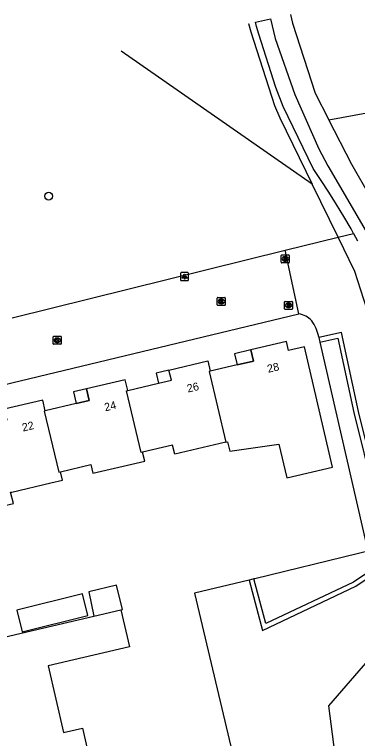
# Model space of a CAD drawing. Extents: x 162026 to 163499, y 387297 to 388169.
# Drawn here: x 163135 to 163177.9, y 388037.5 to 388128 of the extents above; entities that cross this region are included whole.
import ezdxf

# ---------------------------------------------------------------- set-up
doc = ezdxf.new("R2010")
doc.units = 0
for name, color, linetype in [('IMGEO_Boom', 7, 'Continuous'), ('IMGEO_Brandkraan', 7, 'Continuous'), ('IMGEO_Fietspad_gesloten', 7, 'Continuous'), ('IMGEO_Grasland_overig', 7, 'Continuous'), ('IMGEO_Groenvoorziening', 7, 'Continuous'), ('IMGEO_Haag', 7, 'Continuous'), ('IMGEO_Kolk', 7, 'Continuous'), ('IMGEO_Lichtpunt', 7, 'Continuous'), ('IMGEO_Loofbos', 7, 'Continuous'), ('IMGEO_Pand', 7, 'Continuous'), ('IMGEO_Pand_nummerreeks', 7, 'Continuous'), ('IMGEO_Pand_overbouw', 7, 'Continuous'), ('IMGEO_Rioolput', 7, 'Continuous'), ('IMGEO_Voetpad_open', 7, 'Continuous')]:
    doc.layers.add(name, color=color, linetype=linetype)

msp = doc.modelspace()

# ---------------------------------------------------------------- linework, layer by layer
at = {"layer": 'IMGEO_Boom'}
msp.add_circle((163139.283, 388105.297), 0.489, dxfattribs=at)
at = {"layer": 'IMGEO_Brandkraan'}
for p, q in [((163168.779, 388091.229), (163168.779, 388092.081)), ((163168.854, 388092.155), (163169.706, 388092.155)), ((163169.29, 388091.375), (163169.265, 388091.375)), ((163169.267, 388091.935), (163169.292, 388091.935)), ((163169.78, 388092.081), (163169.78, 388091.229)), ((163169.706, 388091.155), (163168.854, 388091.155))]:
    msp.add_line(p, q, dxfattribs=at)
for points in [[(163168.779, 388091.229), (163168.779, 388092.081)], [(163168.854, 388092.155), (163169.706, 388092.155)], [(163169.127, 388091.855), (163169.127, 388091.455), (163169.34, 388091.455)], [(163169.358, 388091.855), (163169.127, 388091.855)], [(163169.306, 388091.774), (163169.252, 388091.774), (163169.252, 388091.698)], [(163169.252, 388091.698), (163169.305, 388091.698)], [(163169.314, 388091.622), (163169.252, 388091.622), (163169.252, 388091.541)], [(163169.252, 388091.541), (163169.314, 388091.541)], [(163169.78, 388092.081), (163169.78, 388091.229)], [(163169.706, 388091.155), (163168.854, 388091.155)]]:
    msp.add_lwpolyline(points, dxfattribs=at)
for centre, radius, start, end in [((163168.856, 388092.079), 0.0765, 91.55205, 178.44795), ((163168.856, 388092.079), 0.0765, 91.55205, 178.44795), ((163169.307, 388091.736), 0.0379, 267.82845, 90.93552), ((163169.315, 388091.581), 0.0404, 269.87594, 90.50774), ((163169.346, 388091.706), 0.251, 268.66757, 293.53466), ((163169.362, 388091.71), 0.145, 59.4692, 91.53667), ((163169.387, 388091.757), 0.0922, 285.51372, 58.15012), ((163169.392, 388091.565), 0.105, 301.31148, 78.98903), ((163169.704, 388092.079), 0.0765, 1.55205, 88.44795), ((163169.704, 388092.079), 0.0765, 1.55205, 88.44795), ((163168.856, 388091.231), 0.0765, 181.55205, 268.44795), ((163168.856, 388091.231), 0.0765, 181.55205, 268.44795), ((163169.704, 388091.231), 0.0765, 271.55205, 358.44795), ((163169.704, 388091.231), 0.0765, 271.55205, 358.44795)]:
    msp.add_arc(centre, radius, start, end, dxfattribs=at)
for centre, major_axis, ratio, start_param, end_param in [((163169.266, 388091.655), (-0.387, 0.002), 0.722429, 4.712389, 7.853982), ((163169.291, 388091.655), (-0.39, 0.002), 0.717154, 1.570796, 4.712389)]:
    msp.add_ellipse(centre, major_axis=major_axis, ratio=ratio, start_param=start_param, end_param=end_param, dxfattribs=at)
at = {"layer": 'IMGEO_Fietspad_gesloten'}
for points in [[(163165.153, 388127.041), (163167.038, 388127.45)], [(163167.038, 388127.45), (163167.036, 388127.458)], [(163167.038, 388127.45), (163167.633, 388124.993), (163170.054, 388117.99), (163173.09, 388111.232), (163174.209, 388109.091), (163179.268, 388100.383)], [(163165.153, 388127.041), (163165.151, 388127.049)], [(163177.409, 388100.654), (163177.109, 388101.207), (163176.214, 388102.749), (163175.284, 388104.271), (163174.328, 388105.778), (163173.353, 388107.275), (163172.37, 388108.767), (163168.613, 388116.497), (163167.686, 388118.894), (163165.572, 388125.548), (163165.28, 388126.514), (163165.153, 388127.041)], [(163177.409, 388100.654), (163177.913, 388099.727)]]:
    msp.add_lwpolyline(points, dxfattribs=at)
at = {"layer": 'IMGEO_Grasland_overig'}
for points in [[(163164.275, 388126.859), (163164.277, 388126.851), (163164.569, 388125.811), (163167.525, 388116.612), (163168.198, 388115.096), (163172.257, 388106.785)], [(163175.488, 388100.179), (163177.409, 388100.654)], [(163179.592, 387963.004), (163183.8, 387963.955), (163188.637, 387970.904), (163182.49, 387988.687), (163177.375, 388017.786), (163178.601, 388022.266), (163178.387, 388025.444), (163176.153, 388027.479), (163174.327, 388041.626), (163182.73, 388051.324), (163184.022, 388053.086), (163185.112, 388054.926), (163185.677, 388057.408), (163185.667, 388060.66), (163183.015, 388075.731), (163180.222, 388087.705), (163177.584, 388095.893), (163175.488, 388100.179)], [(163173.218, 388087.056), (163179.216, 388060.953), (163178.048, 388060.669), (163165.065, 388057.509), (163164.925, 388057.476)]]:
    msp.add_lwpolyline(points, dxfattribs=at)
at = {"layer": 'IMGEO_Groenvoorziening'}
for points in [[(163173.063, 388087.729), (163173.083, 388087.641)], [(163164.341, 388057.337), (163157.514, 388055.709), (163170.736, 388000), (163178.301, 387968.12), (163143.963, 387960.549)]]:
    msp.add_lwpolyline(points, dxfattribs=at)
for centre, radius, start, end in [((163169.989, 388087.579), 3.078, 44.49162, 79.16496), ((163167.591, 388086.531), 5.601, 12.35143, 34.90433)]:
    msp.add_arc(centre, radius, start, end, dxfattribs=at)
at = {"layer": 'IMGEO_Haag'}
for points in [[(163164.341, 388057.337), (163166.049, 388051.053), (163177.708, 388056.557), (163181.137, 388058.876), (163182.144, 388059.968), (163180.569, 388068.141), (163178.018, 388078.389), (163175.896, 388088.271), (163173.083, 388087.641)], [(163173.218, 388087.056), (163175.437, 388087.553), (163177.434, 388078.253), (163179.983, 388068.011), (163181.497, 388060.152), (163180.743, 388059.334), (163177.41, 388057.08), (163166.44, 388051.901), (163164.925, 388057.476)], [(163173.083, 388087.641), (163173.218, 388087.056)], [(163164.925, 388057.476), (163164.633, 388057.406), (163164.341, 388057.337)]]:
    msp.add_lwpolyline(points, dxfattribs=at)
at = {"layer": 'IMGEO_Kolk'}
for p, q in [((163160.371, 388091.716), (163160.371, 388092.568)), ((163160.446, 388092.642), (163161.298, 388092.642)), ((163160.859, 388092.422), (163160.884, 388092.422)), ((163161.372, 388092.568), (163161.372, 388091.716)), ((163161.298, 388091.642), (163160.446, 388091.642)), ((163160.882, 388091.862), (163160.857, 388091.862)), ((163139.866, 388086.871), (163139.866, 388087.723)), ((163139.941, 388087.797), (163140.793, 388087.797)), ((163140.867, 388087.723), (163140.867, 388086.871)), ((163140.793, 388086.797), (163139.941, 388086.797)), ((163140.377, 388087.017), (163140.352, 388087.017)), ((163140.354, 388087.577), (163140.379, 388087.577))]:
    msp.add_line(p, q, dxfattribs=at)
for points in [[(163160.371, 388091.716), (163160.371, 388092.568)], [(163160.446, 388092.642), (163161.298, 388092.642)], [(163160.692, 388092.342), (163160.815, 388092.342), (163160.815, 388092.191), (163160.945, 388092.342), (163161.109, 388092.342), (163160.963, 388092.191), (163161.116, 388091.942), (163160.964, 388091.942), (163160.879, 388092.106), (163160.815, 388092.039), (163160.815, 388091.942), (163160.692, 388091.942), (163160.692, 388092.342)], [(163161.372, 388092.568), (163161.372, 388091.716)], [(163161.298, 388091.642), (163160.446, 388091.642)], [(163139.866, 388086.871), (163139.866, 388087.723)], [(163139.941, 388087.797), (163140.793, 388087.797)], [(163140.867, 388087.723), (163140.867, 388086.871)], [(163140.793, 388086.797), (163139.941, 388086.797)], [(163140.187, 388087.497), (163140.31, 388087.497), (163140.31, 388087.346), (163140.44, 388087.497), (163140.604, 388087.497), (163140.458, 388087.346), (163140.611, 388087.097), (163140.459, 388087.097), (163140.374, 388087.261), (163140.31, 388087.194), (163140.31, 388087.097), (163140.187, 388087.097), (163140.187, 388087.497)]]:
    msp.add_lwpolyline(points, dxfattribs=at)
for centre, start, end in [((163160.448, 388092.566), 91.55205, 178.44795), ((163160.448, 388092.566), 91.55205, 178.44795), ((163161.296, 388092.566), 1.55205, 88.44795), ((163161.296, 388092.566), 1.55205, 88.44795), ((163160.448, 388091.718), 181.55205, 268.44795), ((163160.448, 388091.718), 181.55205, 268.44795), ((163161.296, 388091.718), 271.55205, 358.44795), ((163161.296, 388091.718), 271.55205, 358.44795), ((163139.943, 388087.721), 91.55205, 178.44795), ((163139.943, 388087.721), 91.55205, 178.44795), ((163140.791, 388087.721), 1.55205, 88.44795), ((163140.791, 388087.721), 1.55205, 88.44795), ((163139.943, 388086.873), 181.55205, 268.44795), ((163139.943, 388086.873), 181.55205, 268.44795), ((163140.791, 388086.873), 271.55205, 358.44795), ((163140.791, 388086.873), 271.55205, 358.44795)]:
    msp.add_arc(centre, 0.0765, start, end, dxfattribs=at)
for centre, major_axis, ratio, start_param, end_param in [((163160.858, 388092.142), (-0.387, 0.002), 0.722429, 4.712389, 7.853982), ((163160.883, 388092.142), (-0.39, 0.002), 0.717154, 1.570796, 4.712389), ((163140.353, 388087.297), (-0.387, 0.002), 0.722429, 4.712389, 7.853982), ((163140.378, 388087.297), (-0.39, 0.002), 0.717154, 1.570796, 4.712389)]:
    msp.add_ellipse(centre, major_axis=major_axis, ratio=ratio, start_param=start_param, end_param=end_param, dxfattribs=at)
at = {"layer": 'IMGEO_Lichtpunt'}
for p, q in [((163155.78, 388095.653), (163155.78, 388094.846)), ((163155.78, 388095.653), (163155.78, 388094.846)), ((163156.682, 388095.748), (163155.874, 388095.748)), ((163156.682, 388095.748), (163155.874, 388095.748)), ((163156.776, 388094.846), (163156.776, 388095.653)), ((163156.776, 388094.846), (163156.776, 388095.653)), ((163155.874, 388094.752), (163156.682, 388094.752)), ((163155.874, 388094.752), (163156.682, 388094.752))]:
    msp.add_line(p, q, dxfattribs=at)
for points in [[(163156.154, 388095.317), (163156.193, 388095.289), (163156.005, 388095.027), (163155.967, 388095.054), (163156.154, 388095.317)], [(163156.256, 388095.269), (163156.303, 388095.269), (163156.303, 388094.947), (163156.256, 388094.947), (163156.256, 388095.269)], [(163156.366, 388095.289), (163156.404, 388095.316), (163156.591, 388095.054), (163156.552, 388095.026), (163156.366, 388095.289)]]:
    msp.add_lwpolyline(points, dxfattribs=at)
msp.add_circle((163156.279, 388095.451), 0.0994, dxfattribs=at)
for centre, start, end in [((163155.874, 388095.653), 90, 180), ((163155.874, 388095.653), 90, 180), ((163156.682, 388095.653), 0, 90), ((163156.682, 388095.653), 0, 90), ((163155.874, 388094.846), 180, 270), ((163155.874, 388094.846), 180, 270), ((163156.682, 388094.846), 270, 0), ((163156.682, 388094.846), 270, 360)]:
    msp.add_arc(centre, 0.0946, start, end, dxfattribs=at)
at = {"layer": 'IMGEO_Loofbos'}
for points in [[(163169.523, 388127.997), (163169.525, 388127.989), (163169.8, 388126.906), (163172.611, 388118.182), (163174.331, 388114.834)], [(163172.257, 388106.785), (163148.358, 388123.398), (163148.346, 388123.406)], [(163174.331, 388114.834), (163182.235, 388116.28), (163215.9, 388121.802)], [(163195.552, 387975.49), (163188.847, 387993.305), (163182.204, 388038.02), (163183.615, 388043.108), (163184.729, 388044.796), (163186.156, 388047.216), (163189.302, 388052.891), (163190.388, 388056.434), (163190.856, 388059.323), (163190.961, 388061.583), (163188.249, 388077.9), (163186.291, 388087.679), (163185.028, 388092.14), (163183.232, 388096.684), (163179.481, 388105.267), (163177.195, 388109.259), (163174.331, 388114.834)], [(163175.488, 388100.179), (163172.257, 388106.785)], [(163168.855, 388098.541), (163175.488, 388100.179)]]:
    msp.add_lwpolyline(points, dxfattribs=at)
at = {"layer": 'IMGEO_Pand'}
for points in [[(163161.431, 388074.555), (163161.67, 388074.611), (163161.945, 388073.438), (163168.091, 388074.301), (163169.068, 388070.124), (163174.784, 388071.46), (163171.271, 388086.486), (163169.28, 388086.02), (163169.021, 388087.127), (163164.579, 388086.088), (163164.907, 388084.687), (163162.874, 388084.211), (163159.503, 388083.423)], [(163149.178, 388081.028), (163153.024, 388081.927), (163154.63, 388082.303), (163154.333, 388083.572), (163159.202, 388084.711), (163159.503, 388083.423)], [(163159.503, 388083.423), (163159.359, 388083.391), (163161.431, 388074.555)], [(163149.178, 388081.028), (163148.864, 388082.367), (163143.999, 388081.229), (163144.341, 388079.767), (163142.731, 388079.391), (163138.861, 388078.486)], [(163151.041, 388073.302), (163150.848, 388073.263), (163149.034, 388080.996), (163149.178, 388081.028)], [(163138.861, 388078.486), (163138.547, 388079.83), (163133.742, 388078.706), (163134.071, 388077.297), (163132.402, 388076.907), (163128.431, 388075.978), (163130.218, 388068.338), (163130.782, 388065.93), (163134.872, 388066.887), (163134.526, 388068.303), (163134.67, 388068.337), (163139.539, 388069.476), (163141.019, 388069.822), (163140.774, 388070.867)], [(163138.861, 388078.486), (163138.714, 388078.451), (163140.551, 388070.821), (163140.774, 388070.867)], [(163161.431, 388074.555), (163155.051, 388073.062), (163154.79, 388074.179), (163151.041, 388073.302)], [(163140.774, 388070.867), (163144.581, 388071.758), (163144.829, 388070.698), (163151.296, 388072.211), (163151.041, 388073.302)], [(163148.307, 388053.61), (163148.53, 388053.662), (163147.753, 388056.688), (163144.296, 388055.864), (163144.925, 388052.824)], [(163135.301, 388053.567), (163135.971, 388050.864), (163144.19, 388052.901), (163143.52, 388055.605), (163135.301, 388053.567)], [(163148.307, 388053.61), (163149.378, 388049.006), (163139.212, 388046.642), (163141.154, 388038.291), (163143.504, 388038.837), (163145.574, 388029.931), (163139.358, 388028.486), (163134.487, 388027.353), (163130.61, 388044.027), (163132.881, 388044.555), (163131.675, 388049.743)], [(163144.925, 388052.824), (163148.307, 388053.61)], [(163132.109, 388049.844), (163136.546, 388050.876), (163144.925, 388052.824)]]:
    msp.add_lwpolyline(points, dxfattribs=at)
at = {"layer": 'IMGEO_Pand_overbouw'}
for points in [[(163162.874, 388084.211), (163164.907, 388084.687), (163164.579, 388086.088), (163162.546, 388085.613)], [(163154.333, 388083.572), (163152.727, 388083.196), (163153.024, 388081.927), (163154.63, 388082.303)], [(163142.731, 388079.391), (163144.341, 388079.767), (163143.999, 388081.229), (163142.389, 388080.852)]]:
    msp.add_lwpolyline(points, close=True, dxfattribs=at)
at = {"layer": 'IMGEO_Rioolput'}
for p, q in [((163168.373, 388097.04), (163168.373, 388097.892)), ((163168.448, 388097.966), (163169.3, 388097.966)), ((163168.861, 388097.746), (163168.886, 388097.746)), ((163169.374, 388097.892), (163169.374, 388097.04)), ((163169.3, 388096.966), (163168.448, 388096.966)), ((163168.884, 388097.186), (163168.859, 388097.186))]:
    msp.add_line(p, q, dxfattribs=at)
for points in [[(163168.373, 388097.04), (163168.373, 388097.892)], [(163168.448, 388097.966), (163169.3, 388097.966)], [(163168.962, 388097.664), (163168.71, 388097.666), (163168.71, 388097.266)], [(163169.374, 388097.892), (163169.374, 388097.04)], [(163169.3, 388096.966), (163168.448, 388096.966)], [(163168.71, 388097.266), (163168.834, 388097.266), (163168.834, 388097.428), (163168.845, 388097.428)], [(163168.888, 388097.585), (163168.834, 388097.585), (163168.834, 388097.504)], [(163168.834, 388097.504), (163168.886, 388097.504)], [(163168.892, 388097.399), (163168.963, 388097.266), (163169.103, 388097.266), (163169.038, 388097.392)]]:
    msp.add_lwpolyline(points, dxfattribs=at)
for centre, radius, start, end in [((163168.45, 388097.89), 0.0765, 91.55205, 178.44795), ((163168.45, 388097.89), 0.0765, 91.55205, 178.44795), ((163168.961, 388097.554), 0.109, 350.36119, 89.41601), ((163169.298, 388097.89), 0.0765, 1.55205, 88.44795), ((163169.298, 388097.89), 0.0765, 1.55205, 88.44795), ((163168.45, 388097.042), 0.0765, 181.55205, 268.44795), ((163168.45, 388097.042), 0.0765, 181.55205, 268.44795), ((163168.844, 388097.375), 0.0533, 26.02933, 88.69889), ((163168.87, 388097.693), 0.19, 274.7715, 282.96867), ((163168.894, 388097.489), 0.0964, 77.00612, 93.18647), ((163168.908, 388097.546), 0.0378, 276.66336, 79.67722), ((163168.959, 388097.554), 0.112, 277.58423, 350.98172), ((163168.943, 388097.339), 0.108, 29.51342, 73.79051), ((163169.298, 388097.042), 0.0765, 271.55205, 358.44795), ((163169.298, 388097.042), 0.0765, 271.55205, 358.44795)]:
    msp.add_arc(centre, radius, start, end, dxfattribs=at)
for centre, major_axis, ratio, start_param, end_param in [((163168.86, 388097.466), (-0.387, 0.002), 0.722429, 4.712389, 7.853982), ((163168.885, 388097.466), (-0.39, 0.002), 0.717154, 1.570796, 4.712389)]:
    msp.add_ellipse(centre, major_axis=major_axis, ratio=ratio, start_param=start_param, end_param=end_param, dxfattribs=at)
at = {"layer": 'IMGEO_Voetpad_open'}
for points in [[(163134.721, 388090.11), (163168.855, 388098.541)], [(163170.568, 388090.602), (163168.855, 388098.541)], [(163124.989, 388079.691), (163130.309, 388080.957), (163170.568, 388090.602)]]:
    msp.add_lwpolyline(points, dxfattribs=at)

# ---------------------------------------------------------------- texts
at = {"layer": 'IMGEO_Pand_nummerreeks'}
for s, rotation, p in [('28', 13.16501, (163166.745, 388083.226)), ('26', 13.16638, (163156.71, 388080.76)), ('24', 13.16566, (163146.374, 388078.416)), ('22', 13.16606, (163136.084, 388075.885))]:
    msp.add_text(s, height=1, rotation=rotation, dxfattribs=at).set_placement(p)

doc.saveas('drawing.dxf')
